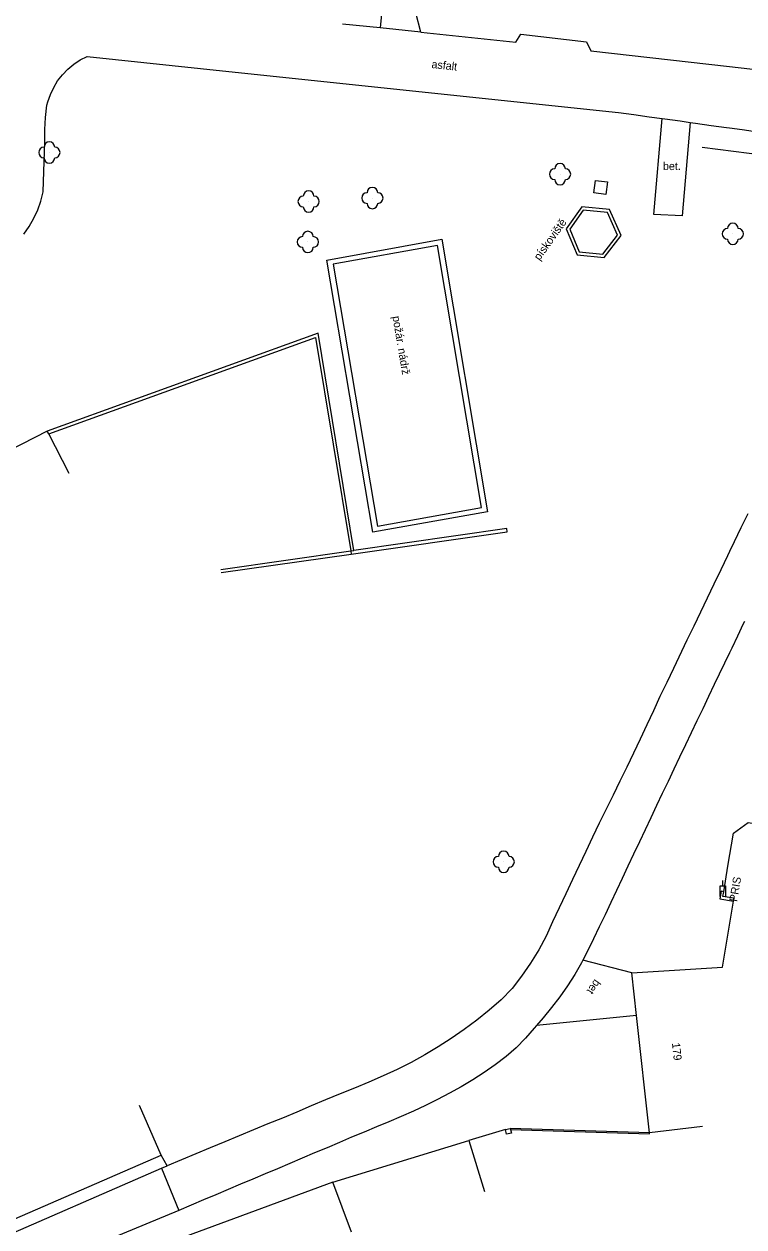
# Model space of a CAD drawing. Extents: x -544674 to -541478, y -1199076 to -1195527.
# Drawn here: x -542566.1 to -542498.7, y -1198682.9 to -1198570.2 of the extents above; entities that cross this region are included whole.
import ezdxf

# ---------------------------------------------------------------- set-up
doc = ezdxf.new("R2010")
doc.units = 0
for name, color, linetype in [('BUDOVY_MĚŘ', 7, 'Continuous'), ('POMOC_POPIS', 7, 'Continuous'), ('ROZHRANÍ_PLOCH', 7, 'Continuous'), ('ZELEŇ', 7, 'Continuous'), ('ZN_DOPLŇKOVÉ', 7, 'Continuous'), ('Č_POPIS_ORIENT', 7, 'Continuous')]:
    doc.layers.add(name, color=color, linetype=linetype)

msp = doc.modelspace()

# ---------------------------------------------------------------- linework, layer by layer
at = {"layer": 'BUDOVY_MĚŘ'}
for points in [[(-542563.95, -1198608.32), (-542571.11, -1198611.99)], [(-542563.81, -1198608.59), (-542563.95, -1198608.32)], [(-542561.91, -1198612.31), (-542563.81, -1198608.59)], [(-542500.55, -1198651.49), (-542500.15, -1198649.09), (-542499.63, -1198646.01), (-542498.25, -1198645), (-542493.44, -1198645.8), (-542493.63, -1198646.76), (-542491.99, -1198647.07)], [(-542499.64, -1198652.37), (-542499.6, -1198652.11), (-542500.63, -1198651.94), (-542500.55, -1198651.49)], [(-542509.15, -1198659.11), (-542500.65, -1198658.56), (-542499.64, -1198652.37)], [(-542508.71, -1198663.1), (-542509.15, -1198659.11)], [(-542507.49, -1198674.08), (-542508.71, -1198663.1)], [(-542553.27, -1198676.18), (-542555.31, -1198671.52)], [(-542572.52, -1198673.47), (-542568.45, -1198682.79), (-542553.27, -1198676.18)], [(-542521, -1198673.78), (-542520.55, -1198673.68)], [(-542520.53, -1198673.78), (-542520.45, -1198674.12), (-542520.9, -1198674.22), (-542521, -1198673.78)], [(-542520.55, -1198673.68), (-542520.53, -1198673.78)], [(-542502.52, -1198673.49), (-542507.49, -1198674.08)], [(-542537.17, -1198678.72), (-542524.44, -1198674.82)], [(-542524.44, -1198674.82), (-542522.98, -1198679.6)], [(-542537.17, -1198678.72), (-542554.38, -1198685.06), (-542553, -1198692.95)], [(-542535.44, -1198683.41), (-542537.17, -1198678.72)]]:
    msp.add_lwpolyline(points, dxfattribs=at)
at = {"layer": 'ROZHRANÍ_PLOCH'}
for points in [[(-542500, -1198574.16), (-542486.08, -1198575.75), (-542485.15, -1198575.64), (-542484.23, -1198575.45), (-542483.33, -1198575.18), (-542482.46, -1198574.83), (-542481.62, -1198574.41), (-542480.82, -1198573.93), (-542480.06, -1198573.37), (-542479.32, -1198572.72), (-542478.73, -1198571.74), (-542478.22, -1198570.72), (-542477.78, -1198569.66), (-542477.41, -1198568.58), (-542476.88, -1198566.58)], [(-542532.49, -1198567.97), (-542532.74, -1198570.53)], [(-542528.93, -1198570.94), (-542529.87, -1198567.29)], [(-542532.74, -1198570.53), (-542536.27, -1198570.17)], [(-542528.93, -1198570.94), (-542532.74, -1198570.53)], [(-542528.93, -1198570.94), (-542520.03, -1198571.87), (-542519.56, -1198571.11), (-542513.42, -1198571.84), (-542513.01, -1198572.67), (-542500, -1198574.16)], [(-542566.16, -1198589.86), (-542565.66, -1198589.14), (-542565.22, -1198588.38), (-542564.85, -1198587.59), (-542564.56, -1198586.76), (-542564.34, -1198585.91), (-542564.18, -1198581.18), (-542564.18, -1198581.03), (-542564.19, -1198580.07), (-542564.12, -1198578.93), (-542563.98, -1198577.79), (-542563.9, -1198577.46), (-542563.66, -1198576.77), (-542563.35, -1198576.12), (-542562.98, -1198575.5), (-542562.53, -1198574.92), (-542562.03, -1198574.4), (-542561.47, -1198573.93), (-542560.86, -1198573.53), (-542560.21, -1198573.2), (-542546.93, -1198574.63), (-542510.42, -1198578.45), (-542508.97, -1198578.65), (-542507.52, -1198578.86), (-542506.33, -1198579.02)], [(-542503.68, -1198579.4), (-542504.44, -1198588.16), (-542507.11, -1198588.02), (-542506.33, -1198579.02)], [(-542506.33, -1198579.02), (-542506.07, -1198579.06), (-542504.63, -1198579.26), (-542503.68, -1198579.4)], [(-542503.68, -1198579.4), (-542503.18, -1198579.47), (-542501.73, -1198579.67), (-542500.28, -1198579.87), (-542500, -1198579.91)], [(-542500, -1198579.91), (-542498.83, -1198580.07), (-542497.39, -1198580.28)], [(-542512.57, -1198584.84), (-542511.44, -1198584.95), (-542511.6, -1198586.14), (-542512.72, -1198585.99), (-542512.57, -1198584.84)], [(-542522.68, -1198615.9), (-542533.42, -1198617.81), (-542537.74, -1198592.29), (-542526.96, -1198590.35), (-542522.68, -1198615.9)], [(-542527.37, -1198590.93), (-542537.16, -1198592.69), (-542533.01, -1198617.23), (-542523.25, -1198615.49), (-542527.37, -1198590.93)], [(-542498.29, -1198616.07), (-542498.93, -1198617.39), (-542499.56, -1198618.7), (-542500, -1198619.62)], [(-542500, -1198619.62), (-542500.19, -1198620.02), (-542500.83, -1198621.34), (-542501.46, -1198622.66), (-542502.09, -1198623.98), (-542502.73, -1198625.3), (-542503.36, -1198626.61), (-542503.99, -1198627.93)], [(-542498.61, -1198626.16), (-542498.72, -1198626.4), (-542499.26, -1198627.53), (-542499.8, -1198628.67), (-542500, -1198629.09)], [(-542592.24, -1198627.07), (-542594.07, -1198627.92), (-542588.53, -1198640.99), (-542578.92, -1198663.12), (-542569.62, -1198684.53), (-542553.23, -1198677.4)], [(-542503.99, -1198627.93), (-542505.26, -1198630.57), (-542505.89, -1198631.89), (-542506.52, -1198633.21), (-542507.14, -1198634.53), (-542507.75, -1198635.86), (-542508.37, -1198637.19), (-542509, -1198638.51), (-542509.64, -1198639.82), (-542510.28, -1198641.14), (-542510.92, -1198642.45), (-542511.57, -1198643.76), (-542512.21, -1198645.08), (-542512.85, -1198646.39), (-542513.48, -1198647.71), (-542514.11, -1198649.03), (-542514.73, -1198650.35), (-542515.36, -1198651.68), (-542515.98, -1198653), (-542516.6, -1198654.33), (-542517.2, -1198655.66), (-542517.89, -1198656.95), (-542518.67, -1198658.18), (-542519.5, -1198659.4), (-542520.39, -1198660.55), (-542521.4, -1198661.62), (-542522.53, -1198662.59), (-542523.69, -1198663.52), (-542524.87, -1198664.4), (-542526.08, -1198665.25), (-542527.31, -1198666.04), (-542528.56, -1198666.79), (-542529.84, -1198667.5), (-542531.14, -1198668.16), (-542532.46, -1198668.76), (-542533.81, -1198669.33), (-542535.16, -1198669.89), (-542536.51, -1198670.45), (-542537.86, -1198671.01), (-542539.21, -1198671.57), (-542540.56, -1198672.14), (-542541.91, -1198672.7), (-542543.27, -1198673.26), (-542544.62, -1198673.82), (-542545.97, -1198674.38), (-542547.32, -1198674.94), (-542548.67, -1198675.5), (-542550.02, -1198676.06), (-542551.37, -1198676.62), (-542552.72, -1198677.18)], [(-542500, -1198629.09), (-542501.43, -1198632.07), (-542501.97, -1198633.21), (-542502.51, -1198634.34), (-542503.06, -1198635.48), (-542503.6, -1198636.61), (-542504.14, -1198637.74), (-542504.68, -1198638.88), (-542505.22, -1198640.01), (-542505.76, -1198641.15), (-542506.3, -1198642.28), (-542506.84, -1198643.42), (-542507.38, -1198644.56), (-542507.92, -1198645.69), (-542508.45, -1198646.83), (-542508.99, -1198647.97), (-542509.53, -1198649.1), (-542510.06, -1198650.24), (-542510.6, -1198651.38), (-542511.14, -1198652.51), (-542511.67, -1198653.65), (-542512.21, -1198654.79), (-542512.75, -1198655.92), (-542513.3, -1198657.05), (-542513.74, -1198657.9)], [(-542500.55, -1198651.49), (-542500.8, -1198651.45), (-542500.9, -1198652.16), (-542499.64, -1198652.37)], [(-542513.74, -1198657.9), (-542513.88, -1198658.17), (-542514.5, -1198659.26), (-542515.19, -1198660.32), (-542515.92, -1198661.35), (-542516.68, -1198662.34), (-542517.48, -1198663.31), (-542518.09, -1198664.02)], [(-542509.15, -1198659.11), (-542513.74, -1198657.9)], [(-542508.71, -1198663.1), (-542518.09, -1198664.02)], [(-542518.09, -1198664.02), (-542518.3, -1198664.27), (-542519.13, -1198665.21), (-542520, -1198666.12), (-542520.95, -1198666.95), (-542521.97, -1198667.72), (-542523.01, -1198668.44), (-542524.07, -1198669.13), (-542525.16, -1198669.77), (-542526.25, -1198670.38), (-542527.37, -1198670.97), (-542528.49, -1198671.52), (-542529.63, -1198672.05), (-542530.78, -1198672.55), (-542531.94, -1198673.05), (-542533.1, -1198673.53), (-542534.26, -1198674.02), (-542535.42, -1198674.51), (-542536.57, -1198675), (-542537.73, -1198675.49), (-542538.89, -1198675.98), (-542540.05, -1198676.47), (-542541.21, -1198676.96), (-542542.37, -1198677.45), (-542543.52, -1198677.94), (-542544.68, -1198678.43), (-542545.84, -1198678.91), (-542547, -1198679.4), (-542548.16, -1198679.89), (-542549.31, -1198680.38), (-542550.47, -1198680.87), (-542551.63, -1198681.36)], [(-542552.72, -1198677.18), (-542553.27, -1198676.18)], [(-542553.23, -1198677.4), (-542552.72, -1198677.18)], [(-542553.23, -1198677.4), (-542551.63, -1198681.36)], [(-542551.63, -1198681.36), (-542557.79, -1198683.94), (-542558.2, -1198684.21), (-542558.56, -1198684.54), (-542558.86, -1198684.93), (-542559.09, -1198685.36), (-542559.25, -1198685.82), (-542559.34, -1198686.3), (-542559.35, -1198686.55), (-542558.15, -1198693.6), (-542554.61, -1198693.29), (-542553.96, -1198696.79)]]:
    msp.add_lwpolyline(points, dxfattribs=at)
at = {"layer": 'ZELEŇ'}
for centre in [(-542563.75, -1198582.21), (-542515.89, -1198584.24), (-542539.45, -1198586.8), (-542533.48, -1198586.48), (-542539.52, -1198590.6), (-542499.69, -1198589.83), (-542521.17, -1198648.69)]:
    msp.add_circle(centre, 0.0005, dxfattribs=at)
for centre, start, end in [((-542563.75, -1198581.71), 0, 179.99999), ((-542564.25, -1198582.21), 89.99999, 269.99999), ((-542563.75, -1198582.71), 179.99999, 359.99999), ((-542563.25, -1198582.21), 270, 89.99999), ((-542516.39, -1198584.24), 89.99999, 269.99999), ((-542515.89, -1198583.74), 0, 179.99999), ((-542515.39, -1198584.24), 270, 89.99999), ((-542515.89, -1198584.74), 179.99999, 359.99999), ((-542539.45, -1198586.3), 0, 179.99999), ((-542533.98, -1198586.48), 89.99999, 269.99999), ((-542533.48, -1198585.98), 0, 179.99999), ((-542532.98, -1198586.48), 270, 89.99999), ((-542539.95, -1198586.8), 89.99999, 269.99999), ((-542538.95, -1198586.8), 270, 89.99999), ((-542533.48, -1198586.98), 179.99999, 359.99999), ((-542539.45, -1198587.3), 179.99999, 359.99999), ((-542500.19, -1198589.83), 89.99999, 269.99999), ((-542499.69, -1198589.33), 0, 179.99999), ((-542499.19, -1198589.83), 270, 89.99999), ((-542540.02, -1198590.6), 89.99999, 269.99999), ((-542539.52, -1198590.1), 0, 179.99999), ((-542539.02, -1198590.6), 270, 89.99999), ((-542499.69, -1198590.33), 179.99999, 359.99999), ((-542539.52, -1198591.1), 179.99999, 359.99999), ((-542521.17, -1198648.19), 0, 179.99999), ((-542521.67, -1198648.69), 89.99999, 269.99999), ((-542521.17, -1198649.19), 179.99999, 359.99999), ((-542520.67, -1198648.69), 270, 89.99999)]:
    msp.add_arc(centre, 0.5, start, end, dxfattribs=at)
at = {"layer": 'ZN_DOPLŇKOVÉ'}
msp.add_line((-542500.63, -1198650.94), (-542500.63, -1198650.44), dxfattribs=at)
for points in [[(-542488.86, -1198584.6), (-542489.54, -1198583.77), (-542490.83, -1198583.24), (-542502.58, -1198581.74)], [(-542515.31, -1198589.36), (-542514.29, -1198591.79), (-542511.74, -1198592.04), (-542510.15, -1198590), (-542511.25, -1198587.56), (-542513.85, -1198587.31), (-542515.31, -1198589.36)], [(-542511.88, -1198591.73), (-542510.5, -1198589.96), (-542511.45, -1198587.84), (-542513.71, -1198587.62), (-542514.97, -1198589.4), (-542514.08, -1198591.51), (-542511.88, -1198591.73)], [(-542535.21, -1198619.51), (-542538.56, -1198599.14), (-542563.95, -1198608.32)], [(-542563.81, -1198608.59), (-542538.8, -1198599.55), (-542535.51, -1198619.55)], [(-542535.46, -1198619.85), (-542520.85, -1198617.76), (-542520.89, -1198617.46), (-542535.21, -1198619.51)], [(-542547.69, -1198621.3), (-542535.51, -1198619.55)], [(-542547.65, -1198621.59), (-542535.46, -1198619.85)], [(-542535.51, -1198619.55), (-542535.21, -1198619.51)], [(-542535.51, -1198619.55), (-542535.46, -1198619.85)], [(-542500.88, -1198651.94), (-542500.88, -1198650.94), (-542500.38, -1198650.94), (-542500.38, -1198651.94)], [(-542521, -1198673.78), (-542524.44, -1198674.82)], [(-542507.49, -1198674.08), (-542520.55, -1198673.68)], [(-542520.53, -1198673.78), (-542507.49, -1198674.17), (-542507.49, -1198674.08)]]:
    msp.add_lwpolyline(points, dxfattribs=at)

# ---------------------------------------------------------------- texts
at = {"layer": 'POMOC_POPIS'}
for s, rotation, p in [('asfalt', 354.02999, (-542527.96, -1198574.29)), ('pískoviště', 54.62001, (-542517.81, -1198592.39)), ('požár. nádrž', 279.60002, (-542531.6, -1198597.59)), ('PRIS', 80.44001, (-542499.29, -1198652.47)), ('bet', 234.85001, (-542512.62, -1198659.64))]:
    msp.add_text(s, height=0.75, rotation=rotation, dxfattribs=at).set_placement(p)
msp.add_text('bet.', height=0.75, dxfattribs=at).set_placement((-542506.24, -1198583.86))
at = {"layer": 'Č_POPIS_ORIENT'}
msp.add_text('179', height=0.75, rotation=276.32998, dxfattribs=at).set_placement((-542505.4, -1198665.68))

doc.saveas('drawing.dxf')
